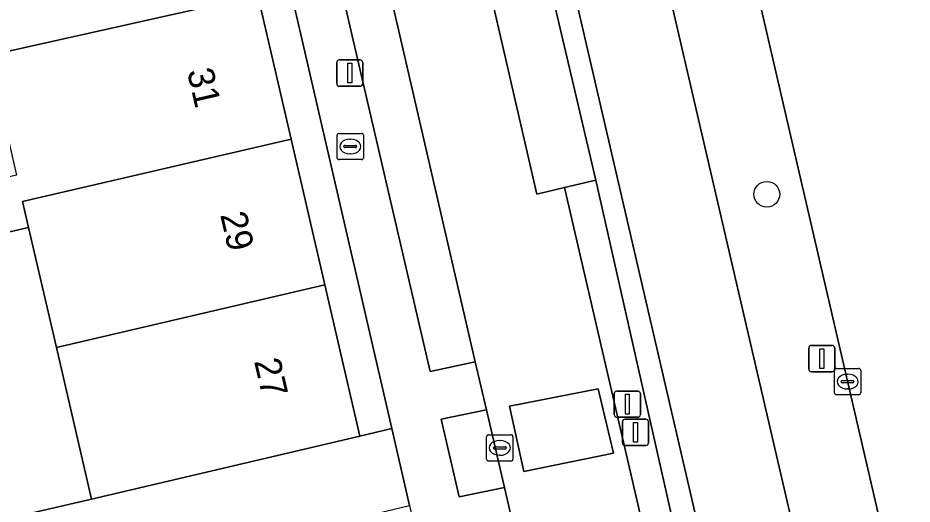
# Model space of a CAD drawing. Extents: x 156412 to 157779, y 382335 to 383768.
# Drawn here: x 156946.18 to 156980.2, y 383048.85 to 383067.34 of the extents above; entities that cross this region are included whole.
import ezdxf

# ---------------------------------------------------------------- set-up
doc = ezdxf.new("R2010")
doc.units = 0
for name, color, linetype in [('IMGEO_Afsluitpaal', 7, 'Continuous'), ('IMGEO_Berm_groen', 7, 'Continuous'), ('IMGEO_Berm_open', 7, 'Continuous'), ('IMGEO_Boom', 7, 'Continuous'), ('IMGEO_Brandkraan', 7, 'Continuous'), ('IMGEO_Erf', 7, 'Continuous'), ('IMGEO_Fietspad_gesloten', 7, 'Continuous'), ('IMGEO_Groenvoorziening', 7, 'Continuous'), ('IMGEO_Haag', 7, 'Continuous'), ('IMGEO_Kolk', 7, 'Continuous'), ('IMGEO_Lichtmast', 7, 'Continuous'), ('IMGEO_OVBaan_gesloten', 7, 'Continuous'), ('IMGEO_Pand', 7, 'Continuous'), ('IMGEO_Pand_nummerreeks', 7, 'Continuous'), ('IMGEO_Parkeervlak_open', 7, 'Continuous'), ('IMGEO_Rijbaan_lokaal_gesloten', 7, 'Continuous'), ('IMGEO_Rijbaan_lokaal_open', 7, 'Continuous'), ('IMGEO_Voetpad_open', 7, 'Continuous')]:
    doc.layers.add(name, color=color, linetype=linetype)

msp = doc.modelspace()

# ---------------------------------------------------------------- linework, layer by layer
at = {"layer": 'IMGEO_Afsluitpaal'}
for p, q in [((156968.871, 383052.25), (156968.871, 383053.05)), ((156968.871, 383053.05), (156968.871, 383052.25)), ((156968.971, 383053.15), (156969.761, 383053.15)), ((156969.761, 383053.15), (156968.971, 383053.15)), ((156969.861, 383053.05), (156969.861, 383052.25)), ((156969.861, 383052.25), (156969.861, 383053.05)), ((156969.761, 383052.15), (156968.971, 383052.15)), ((156968.971, 383052.15), (156969.761, 383052.15)), ((156969.18, 383051.177), (156969.18, 383051.977)), ((156969.18, 383051.977), (156969.18, 383051.177)), ((156969.28, 383052.077), (156970.07, 383052.077)), ((156970.07, 383052.077), (156969.28, 383052.077)), ((156970.17, 383051.977), (156970.17, 383051.177)), ((156970.17, 383051.177), (156970.17, 383051.977)), ((156970.07, 383051.077), (156969.28, 383051.077)), ((156969.28, 383051.077), (156970.07, 383051.077))]:
    msp.add_line(p, q, dxfattribs=at)
for points in [[(156969.291, 383053.025), (156969.441, 383053.025), (156969.441, 383052.275), (156969.291, 383052.275), (156969.291, 383053.025)], [(156969.6, 383051.952), (156969.75, 383051.952), (156969.75, 383051.202), (156969.6, 383051.202), (156969.6, 383051.952)]]:
    msp.add_lwpolyline(points, dxfattribs=at)
for centre, start, end in [((156968.971, 383053.05), 90, 180), ((156968.971, 383053.05), 90, 180), ((156969.761, 383053.05), 0, 90), ((156969.761, 383053.05), 360, 90), ((156968.971, 383052.25), 180, 270), ((156968.971, 383052.25), 180, 270), ((156969.761, 383052.25), 270, 0), ((156969.761, 383052.25), 270, 0), ((156969.28, 383051.977), 90, 180), ((156969.28, 383051.977), 90, 180), ((156970.07, 383051.977), 0, 90), ((156970.07, 383051.977), 360, 90), ((156969.28, 383051.177), 180, 270), ((156969.28, 383051.177), 180, 270), ((156970.07, 383051.177), 270, 0), ((156970.07, 383051.177), 270, 0)]:
    msp.add_arc(centre, 0.1, start, end, dxfattribs=at)
at = {"layer": 'IMGEO_Berm_groen'}
for points in [[(156961.894, 383121.934), (156960.392, 383128.494), (156960.249, 383129.114), (156956.998, 383128.424), (156976.896, 383042.722), (156978.21, 383036.937), (156979.748, 383030.207)], [(156986.301, 383016.299), (156982.207, 383034.26), (156961.894, 383121.934)]]:
    msp.add_lwpolyline(points, dxfattribs=at)
at = {"layer": 'IMGEO_Berm_open'}
msp.add_lwpolyline([(156968.17, 383061.165), (156966.982, 383060.886), (156970.374, 383046.22), (156971.481, 383046.514)], close=True, dxfattribs=at)
at = {"layer": 'IMGEO_Boom'}
msp.add_circle((156974.673, 383060.632), 0.489, dxfattribs=at)
at = {"layer": 'IMGEO_Brandkraan'}
for p, q in [((156958.325, 383062.023), (156958.325, 383062.875)), ((156958.4, 383062.949), (156959.252, 383062.949)), ((156958.813, 383062.729), (156958.838, 383062.729)), ((156959.326, 383062.875), (156959.326, 383062.023)), ((156958.584, 383062.443), (156958.584, 383062.455)), ((156959.022, 383062.406), (156958.624, 383062.406)), ((156958.627, 383062.492), (156959.025, 383062.492)), ((156959.068, 383062.455), (156959.068, 383062.443)), ((156958.836, 383062.169), (156958.811, 383062.169)), ((156959.252, 383061.949), (156958.4, 383061.949))]:
    msp.add_line(p, q, dxfattribs=at)
for points in [[(156958.325, 383062.023), (156958.325, 383062.875)], [(156958.4, 383062.949), (156959.252, 383062.949)], [(156959.326, 383062.875), (156959.326, 383062.023)], [(156959.252, 383061.949), (156958.4, 383061.949)]]:
    msp.add_lwpolyline(points, dxfattribs=at)
for centre, radius, start, end in [((156958.402, 383062.873), 0.0765, 91.552, 178.448), ((156958.402, 383062.873), 0.0765, 91.552, 178.448), ((156959.25, 383062.873), 0.0765, 1.552, 88.448), ((156959.25, 383062.873), 0.0765, 1.552, 88.448), ((156958.624, 383062.452), 0.0403, 85.8775, 175.7526), ((156958.621, 383062.442), 0.0366, 178.938, 274.7102), ((156959.025, 383062.449), 0.043, 264.8664, 352.4533), ((156959.029, 383062.454), 0.0386, 1.7309, 96.639), ((156958.402, 383062.025), 0.0765, 181.552, 268.448), ((156958.402, 383062.025), 0.0765, 181.552, 268.448), ((156959.25, 383062.025), 0.0765, 271.552, 358.448), ((156959.25, 383062.025), 0.0765, 271.552, 358.448)]:
    msp.add_arc(centre, radius, start, end, dxfattribs=at)
for centre, major_axis, ratio, start_param, end_param in [((156958.812, 383062.449), (-0.387, 0.002), 0.722429, 4.712389, 7.853982), ((156958.837, 383062.449), (-0.39, 0.002), 0.717154, 1.570796, 4.712389)]:
    msp.add_ellipse(centre, major_axis=major_axis, ratio=ratio, start_param=start_param, end_param=end_param, dxfattribs=at)
at = {"layer": 'IMGEO_Erf'}
for points in [[(156944.482, 383120.619), (156935.868, 383123.785), (156935.441, 383122.675), (156936.383, 383122.32), (156943.393, 383119.681), (156945.012, 383112.686), (156946.295, 383107.14), (156947.592, 383101.536), (156948.865, 383096.039), (156950.137, 383090.537), (156950.163, 383090.429), (156951.432, 383084.946), (156952.735, 383079.313), (156954.003, 383073.835), (156955.306, 383068.207), (156956.573, 383062.732), (156957.857, 383057.182), (156957.895, 383057.017), (156959.187, 383051.436), (156960.408, 383051.718)], [(156946.586, 383059.372), (156942.535, 383058.427), (156938.4, 383057.463), (156938.601, 383056.602), (156939.442, 383052.926), (156943.626, 383053.883), (156944.083, 383051.905), (156939.91, 383050.952), (156940.128, 383050.034), (156940.797, 383047.141), (156948.977, 383049.033), (156947.643, 383054.802)]]:
    msp.add_lwpolyline(points, close=True, dxfattribs=at)
at = {"layer": 'IMGEO_Fietspad_gesloten'}
msp.add_lwpolyline([(156979.748, 383030.207), (156978.21, 383036.937), (156976.896, 383042.722), (156956.998, 383128.424), (156956.546, 383130.37), (156955.674, 383134.126), (156940.9, 383198.361), (156937.468, 383197.57), (156952.257, 383133.383), (156953.127, 383129.634), (156953.568, 383127.732), (156973.443, 383042.041), (156976.279, 383030.186), (156976.49, 383029.242), (156976.733, 383028.151)], dxfattribs=at)
at = {"layer": 'IMGEO_Groenvoorziening'}
msp.add_lwpolyline([(156953.568, 383127.732), (156953.377, 383127.689), (156952.823, 383127.564), (156955.248, 383116.782), (156960.7, 383093.429), (156964.042, 383078.699), (156968.17, 383061.165), (156971.481, 383046.514), (156975.636, 383029.052), (156976.28, 383029.196), (156976.49, 383029.242), (156976.279, 383030.186), (156973.443, 383042.041)], close=True, dxfattribs=at)
at = {"layer": 'IMGEO_Haag'}
msp.add_lwpolyline([(156953.568, 383127.732), (156953.377, 383127.689), (156952.823, 383127.564), (156955.248, 383116.782), (156960.7, 383093.429), (156964.042, 383078.699), (156968.17, 383061.165), (156971.481, 383046.514), (156975.636, 383029.052), (156976.28, 383029.196), (156976.49, 383029.242), (156976.279, 383030.186), (156973.443, 383042.041)], close=True, dxfattribs=at)
at = {"layer": 'IMGEO_Kolk'}
for p, q in [((156977.245, 383053.081), (156977.245, 383053.933)), ((156977.32, 383054.007), (156978.172, 383054.007)), ((156978.246, 383053.933), (156978.246, 383053.081)), ((156977.504, 383053.501), (156977.504, 383053.513)), ((156977.547, 383053.55), (156977.945, 383053.55)), ((156977.733, 383053.787), (156977.758, 383053.787)), ((156977.988, 383053.513), (156977.988, 383053.501)), ((156977.942, 383053.464), (156977.544, 383053.464)), ((156977.756, 383053.227), (156977.731, 383053.227)), ((156978.172, 383053.007), (156977.32, 383053.007)), ((156964.089, 383051.486), (156964.941, 383051.486)), ((156964.014, 383050.56), (156964.014, 383051.412)), ((156964.502, 383051.266), (156964.527, 383051.266)), ((156965.015, 383051.412), (156965.015, 383050.56)), ((156964.273, 383050.98), (156964.273, 383050.992)), ((156964.711, 383050.943), (156964.313, 383050.943)), ((156964.316, 383051.029), (156964.714, 383051.029)), ((156964.757, 383050.992), (156964.757, 383050.98)), ((156964.941, 383050.486), (156964.089, 383050.486)), ((156964.525, 383050.706), (156964.5, 383050.706))]:
    msp.add_line(p, q, dxfattribs=at)
for points in [[(156977.245, 383053.081), (156977.245, 383053.933)], [(156977.32, 383054.007), (156978.172, 383054.007)], [(156978.246, 383053.933), (156978.246, 383053.081)], [(156978.172, 383053.007), (156977.32, 383053.007)], [(156964.089, 383051.486), (156964.941, 383051.486)], [(156964.014, 383050.56), (156964.014, 383051.412)], [(156965.015, 383051.412), (156965.015, 383050.56)], [(156964.941, 383050.486), (156964.089, 383050.486)]]:
    msp.add_lwpolyline(points, dxfattribs=at)
for centre, radius, start, end in [((156977.322, 383053.931), 0.0765, 91.552, 178.448), ((156977.322, 383053.931), 0.0765, 91.552, 178.448), ((156978.17, 383053.931), 0.0765, 1.552, 88.448), ((156978.17, 383053.931), 0.0765, 1.552, 88.448), ((156977.544, 383053.51), 0.0403, 85.8775, 175.7526), ((156977.541, 383053.5), 0.0366, 178.938, 274.7102), ((156977.945, 383053.507), 0.043, 264.8664, 352.4533), ((156977.949, 383053.512), 0.0386, 1.7309, 96.639), ((156977.322, 383053.083), 0.0765, 181.552, 268.448), ((156977.322, 383053.083), 0.0765, 181.552, 268.448), ((156978.17, 383053.083), 0.0765, 271.552, 358.448), ((156978.17, 383053.083), 0.0765, 271.552, 358.448), ((156964.091, 383051.41), 0.0765, 91.552, 178.448), ((156964.091, 383051.41), 0.0765, 91.552, 178.448), ((156964.939, 383051.41), 0.0765, 1.552, 88.448), ((156964.939, 383051.41), 0.0765, 1.552, 88.448), ((156964.313, 383050.989), 0.0403, 85.8775, 175.7526), ((156964.31, 383050.979), 0.0366, 178.938, 274.7102), ((156964.714, 383050.986), 0.043, 264.8664, 352.4533), ((156964.718, 383050.991), 0.0386, 1.7309, 96.639), ((156964.091, 383050.562), 0.0765, 181.552, 268.448), ((156964.091, 383050.562), 0.0765, 181.552, 268.448), ((156964.939, 383050.562), 0.0765, 271.552, 358.448), ((156964.939, 383050.562), 0.0765, 271.552, 358.448)]:
    msp.add_arc(centre, radius, start, end, dxfattribs=at)
for centre, major_axis, ratio, start_param, end_param in [((156977.732, 383053.507), (-0.387, 0.002), 0.722429, 4.712389, 7.853982), ((156977.757, 383053.507), (-0.39, 0.002), 0.717154, 1.570796, 4.712389), ((156964.501, 383050.986), (-0.387, 0.002), 0.722429, 4.712389, 7.853982), ((156964.526, 383050.986), (-0.39, 0.002), 0.717154, 1.570796, 4.712389)]:
    msp.add_ellipse(centre, major_axis=major_axis, ratio=ratio, start_param=start_param, end_param=end_param, dxfattribs=at)
at = {"layer": 'IMGEO_Lichtmast'}
for p, q in [((156958.31, 383064.841), (156958.31, 383065.641)), ((156958.31, 383065.641), (156958.31, 383064.841)), ((156958.41, 383065.741), (156959.2, 383065.741)), ((156959.2, 383065.741), (156958.41, 383065.741)), ((156959.3, 383065.641), (156959.3, 383064.841)), ((156959.3, 383064.841), (156959.3, 383065.641)), ((156959.2, 383064.741), (156958.41, 383064.741)), ((156958.41, 383064.741), (156959.2, 383064.741)), ((156976.367, 383054.883), (156977.157, 383054.883)), ((156977.157, 383054.883), (156976.367, 383054.883)), ((156976.267, 383053.983), (156976.267, 383054.783)), ((156976.267, 383054.783), (156976.267, 383053.983)), ((156977.257, 383054.783), (156977.257, 383053.983)), ((156977.257, 383053.983), (156977.257, 383054.783)), ((156977.157, 383053.883), (156976.367, 383053.883)), ((156976.367, 383053.883), (156977.157, 383053.883))]:
    msp.add_line(p, q, dxfattribs=at)
for points in [[(156958.73, 383065.616), (156958.88, 383065.616), (156958.88, 383064.866), (156958.73, 383064.866), (156958.73, 383065.616)], [(156976.687, 383054.758), (156976.837, 383054.758), (156976.837, 383054.008), (156976.687, 383054.008), (156976.687, 383054.758)]]:
    msp.add_lwpolyline(points, dxfattribs=at)
for centre, start, end in [((156958.41, 383065.641), 90, 180), ((156958.41, 383065.641), 90, 180), ((156959.2, 383065.641), 0, 90), ((156959.2, 383065.641), 360, 90), ((156958.41, 383064.841), 180, 270), ((156958.41, 383064.841), 180, 270), ((156959.2, 383064.841), 270, 0), ((156959.2, 383064.841), 270, 0), ((156976.367, 383054.783), 90, 180), ((156976.367, 383054.783), 90, 180), ((156977.157, 383054.783), 0, 90), ((156977.157, 383054.783), 360, 90), ((156976.367, 383053.983), 180, 270), ((156976.367, 383053.983), 180, 270), ((156977.157, 383053.983), 270, 0), ((156977.157, 383053.983), 270, 0)]:
    msp.add_arc(centre, 0.1, start, end, dxfattribs=at)
at = {"layer": 'IMGEO_OVBaan_gesloten'}
msp.add_lwpolyline([(156961.894, 383121.934), (156982.207, 383034.26), (156986.301, 383016.299), (156993.232, 383017.808), (156993.173, 383017.976), (156991.529, 383025.023), (156991.187, 383026.503), (156990.478, 383029.59), (156989.713, 383032.886), (156967.122, 383130.536)], dxfattribs=at)
at = {"layer": 'IMGEO_Pand'}
for points in [[(156954.003, 383073.835), (156943.788, 383071.465), (156944.016, 383070.481), (156945.073, 383065.911), (156955.306, 383068.207)], [(156942.074, 383060.418), (156942.535, 383058.427), (156946.586, 383059.372), (156946.358, 383060.356), (156956.573, 383062.732), (156955.306, 383068.207), (156945.073, 383065.911), (156946.126, 383061.36)], [(156956.573, 383062.732), (156946.358, 383060.356), (156946.586, 383059.372), (156947.643, 383054.802), (156957.857, 383057.182)], [(156957.857, 383057.182), (156947.643, 383054.802), (156948.977, 383049.033), (156959.187, 383051.436), (156957.895, 383057.017)]]:
    msp.add_lwpolyline(points, close=True, dxfattribs=at)
at = {"layer": 'IMGEO_Parkeervlak_open'}
for points in [[(156968.17, 383061.165), (156964.042, 383078.699), (156962.929, 383078.41), (156961.891, 383078.141), (156965.925, 383060.637), (156966.982, 383060.886)], [(156959.629, 383071.348), (156957.898, 383070.98), (156961.859, 383053.897), (156963.582, 383054.257)], [(156964.004, 383052.43), (156962.28, 383052.08), (156962.964, 383049.129), (156964.687, 383049.478)]]:
    msp.add_lwpolyline(points, close=True, dxfattribs=at)
at = {"layer": 'IMGEO_Rijbaan_lokaal_gesloten'}
for points in [[(156896.864, 383335.104), (156896.934, 383334.801), (156897.582, 383334.37), (156898.278, 383333.72), (156899.091, 383332.546), (156899.456, 383331.586), (156899.997, 383329.378), (156926.194, 383216.018), (156930.791, 383196.032), (156947.571, 383123.479), (156948.35, 383120.113), (156949.863, 383113.57), (156950.369, 383111.384), (156953.018, 383099.928), (156953.415, 383098.214), (156956.007, 383087.008), (156956.484, 383084.945), (156959.176, 383073.305), (156959.629, 383071.348), (156963.582, 383054.257), (156964.004, 383052.43), (156964.687, 383049.478), (156965.83, 383044.537), (156968.657, 383032.312)], [(156973.371, 383028.368), (156969.278, 383045.93), (156970.374, 383046.22), (156966.982, 383060.886), (156965.925, 383060.637), (156961.891, 383078.141)]]:
    msp.add_lwpolyline(points, dxfattribs=at)
msp.add_lwpolyline([(156964.884, 383052.57), (156968.26, 383053.237), (156968.838, 383050.784), (156965.423, 383050.087)], close=True, dxfattribs=at)
at = {"layer": 'IMGEO_Rijbaan_lokaal_open'}
msp.add_lwpolyline([(156965.423, 383050.087), (156968.838, 383050.784), (156968.26, 383053.237), (156964.884, 383052.57)], close=True, dxfattribs=at)
at = {"layer": 'IMGEO_Voetpad_open'}
for points in [[(156895.853, 383330.962), (156896.506, 383327.947), (156906.748, 383283.693), (156907.427, 383280.76), (156914.547, 383250), (156922.376, 383216.171), (156922.95, 383213.682), (156923.279, 383212.251), (156927.208, 383195.206), (156939.055, 383143.808), (156939.868, 383140.195), (156943.025, 383126.762), (156944.482, 383120.619), (156960.408, 383051.718), (156961.085, 383048.791), (156964.964, 383032.009), (156965.291, 383030.587), (156966.27, 383026.397)], [(156967.835, 383027.957), (156966.997, 383031.737), (156964.124, 383044.129), (156965.83, 383044.537), (156964.687, 383049.478), (156962.964, 383049.129), (156962.28, 383052.08), (156964.004, 383052.43), (156963.582, 383054.257), (156961.859, 383053.897), (156957.898, 383070.98)], [(156937.277, 383041.703), (156947.851, 383044.168), (156948.698, 383040.477), (156953.617, 383041.606), (156952.425, 383046.797), (156959.864, 383048.508), (156961.085, 383048.791), (156960.408, 383051.718), (156959.187, 383051.436), (156948.977, 383049.033), (156940.797, 383047.141)]]:
    msp.add_lwpolyline(points, dxfattribs=at)

# ---------------------------------------------------------------- texts
at = {"layer": 'IMGEO_Pand_nummerreeks'}
for s, p in [('31', (156952.609, 383065.314)), ('29', (156953.873, 383059.855)), ('27', (156955.161, 383054.286))]:
    msp.add_text(s, height=1, rotation=283.0306, dxfattribs=at).set_placement(p)

doc.saveas('drawing.dxf')
